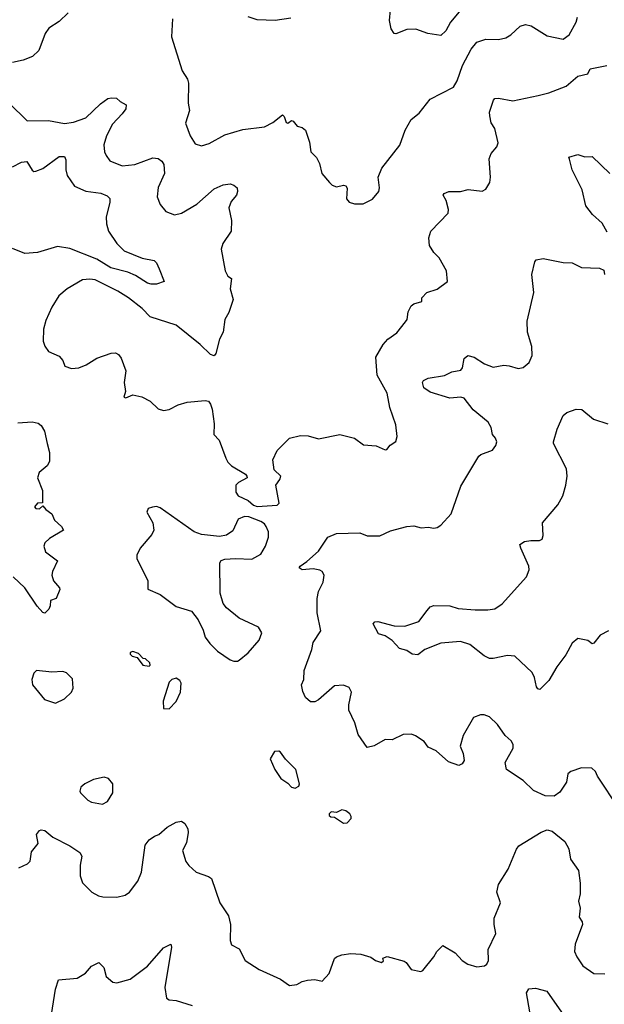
# Model space of a CAD drawing. Extents: x 1690054 to 1842981, y 782881 to 914114.
# Tile 632 of 656: x 1791566 to 1794813, y 891071 to 896539. Entities that reach past the tile are written whole.
import ezdxf

# ---------------------------------------------------------------- set-up
doc = ezdxf.new("R2010")
doc.units = 0

msp = doc.modelspace()

# ---------------------------------------------------------------- linework, layer by layer
at = {"layer": '0CON10XD'}
for points in [[(1794034.2, 896615.8), (1793958.8, 896525), (1793932.3, 896477.7), (1793905, 896452.5), (1793832.1, 896462.1), (1793765, 896487.1), (1793715, 896484.2), (1793655, 896460), (1793645, 896462.5), (1793628.8, 896488.8), (1793619.2, 896535), (1793626, 896595)], [(1791835, 896578.1), (1791785, 896528.6), (1791727.9, 896492.1), (1791707.8, 896462.2), (1791672.5, 896367.5), (1791637.1, 896335), (1791585, 896313.9), (1791525, 896302.2)], [(1792413.8, 896545), (1792408.8, 896445), (1792468.8, 896255), (1792498.3, 896208.3), (1792503.6, 896186.4), (1792502, 896075), (1792508, 896035), (1792486.2, 895965), (1792512, 895895), (1792540.5, 895850.5), (1792575, 895838), (1792617.4, 895852.6), (1792705, 895899.2), (1792805, 895930), (1792925, 895944.2), (1792971.7, 895968.3), (1793025, 896011.2), (1793035, 896002.5), (1793045, 895968.8), (1793055.7, 895964.3), (1793075, 895978.8), (1793085, 895976.2), (1793107.5, 895947.5), (1793135, 895940), (1793153.8, 895925), (1793175, 895860), (1793183.3, 895805), (1793215, 895773.3), (1793230.5, 895740.5), (1793243.8, 895685), (1793285.8, 895635.8), (1793301.2, 895621.2), (1793325, 895611.2), (1793365, 895620), (1793376.4, 895616.4), (1793383.6, 895603.6), (1793380, 895545), (1793395, 895526.7), (1793425, 895516.7), (1793473, 895517), (1793485, 895522.5)], [(1793072, 896548), (1792985, 896534), (1792885, 896538.6), (1792835, 896556)], [(1793485, 895522.5), (1793525, 895542.5), (1793560, 895585), (1793563.3, 895605), (1793556.2, 895665), (1793576.2, 895715), (1793677.1, 895842.9), (1793706, 895925), (1793740.6, 895985), (1793785, 896020), (1793845, 896098.6), (1793975.8, 896164.2), (1793995, 896200), (1794024.2, 896285), (1794072.5, 896375), (1794105, 896413.8), (1794155, 896432), (1794225, 896430), (1794265, 896439.2), (1794294.3, 896455.7), (1794345, 896503.8), (1794375, 896512), (1794405.6, 896505.6), (1794495, 896449.2), (1794585, 896432), (1794618, 896455), (1794655.8, 896525), (1794664.2, 896554.2)], [(1792995, 893843.8), (1793006.2, 893855), (1792988.8, 893955), (1793011.2, 893985), (1793015.8, 894005), (1792979.7, 894039.7), (1792971.1, 894095), (1792995, 894146.9), (1793065, 894215.5), (1793125, 894230.9), (1793167.8, 894227.8), (1793225, 894212.5), (1793343.6, 894236.4), (1793425, 894216), (1793475, 894178.8), (1793545, 894173.3), (1793595, 894150), (1793605, 894152.5), (1793624.1, 894175.9), (1793655, 894197.5), (1793662, 894225), (1793655, 894290), (1793622, 894385), (1793606.9, 894465), (1793551.5, 894565), (1793544.3, 894665), (1793585, 894736.2), (1793611.2, 894765), (1793659.7, 894800.3), (1793708.9, 894861.1), (1793716.9, 894875), (1793722.7, 894917.3), (1793740.3, 894949.7), (1793755, 894961.2), (1793800, 894975), (1793800, 894995), (1793826.4, 895023.6), (1793885, 895043.8), (1793942.5, 895085), (1793936.2, 895145), (1793895, 895216), (1793865, 895247.1), (1793842.5, 895285), (1793837.6, 895327.6), (1793850, 895365), (1793945.6, 895465), (1793947.8, 895485), (1793934.4, 895534.4), (1793917.5, 895565), (1793922.5, 895575), (1793950, 895585), (1794014, 895586), (1794056.4, 895596.4), (1794135, 895587.5), (1794155, 895597.5), (1794176, 895635), (1794180, 895665), (1794173.9, 895766.1), (1794183.9, 895796.1), (1794215, 895832.5), (1794223.8, 895855), (1794203.8, 895935), (1794185, 895967.5), (1794176.3, 896006.3), (1794175.6, 896025.6), (1794196.9, 896093.1), (1794205, 896100.8), (1794225, 896103.1), (1794305, 896089.6), (1794445, 896117.5), (1794505, 896133.1), (1794600.3, 896169.7), (1794665, 896225.6), (1794720.7, 896239.3), (1794734.1, 896265.9), (1794827.5, 896285)], [(1791506.5, 896075), (1791606.9, 895976.9), (1791725, 895978.9), (1791813.8, 895963.8), (1791865, 895970), (1791932.2, 895995), (1792015, 896071.4), (1792055, 896100.8), (1792075, 896105.7), (1792103.9, 896103.9), (1792124.2, 896084.2), (1792157.3, 896067.3), (1792156, 896045), (1792135, 896016), (1792081.1, 895958.9), (1792047.5, 895895), (1792032.5, 895845), (1792037.1, 895805), (1792045.7, 895785), (1792066.4, 895756.4), (1792135, 895727.1), (1792205, 895735.4), (1792305, 895772.9), (1792335, 895769.2), (1792354.5, 895754.5), (1792366.5, 895735), (1792369.1, 895685), (1792335, 895606.7), (1792330, 895555), (1792345, 895513.3), (1792376.7, 895475), (1792425, 895455.8), (1792465, 895464.3), (1792549.2, 895515), (1792645, 895600.6), (1792695, 895623.1), (1792735, 895627.5), (1792755, 895621.2), (1792773.3, 895605), (1792776.1, 895586.1), (1792770, 895565), (1792740.8, 895529.2), (1792727.8, 895495), (1792742, 895425), (1792740, 895365), (1792694, 895296), (1792684.6, 895264.6), (1792706.7, 895145), (1792722.5, 895115), (1792741.7, 895101.7), (1792733.8, 895045), (1792752, 894985), (1792727.3, 894912.7), (1792705.8, 894875), (1792695.7, 894805), (1792675.6, 894765), (1792655.8, 894685), (1792645, 894673.3), (1792625, 894680), (1792568, 894735), (1792435, 894842.2), (1792290, 894890), (1792245.9, 894935.9), (1792170, 894995), (1792111.3, 895031.3), (1791985, 895094.5), (1791955, 895098.9), (1791915, 895094.2), (1791828.8, 895045), (1791783.6, 895006.4), (1791745, 894943.8), (1791711.7, 894868.3), (1791698.8, 894821.2), (1791696.2, 894755), (1791705.8, 894725.8), (1791725, 894697.5), (1791785, 894671.2), (1791805, 894646.7), (1791816.7, 894615), (1791853, 894603), (1791895, 894606.9), (1791935, 894622.2), (1791995, 894659.4), (1792073, 894687), (1792098.6, 894688.6), (1792115, 894680), (1792129.7, 894659.7), (1792155, 894590), (1792146, 894525), (1792153.3, 894475), (1792145, 894442.5), (1792155, 894440), (1792194, 894456), (1792245, 894445.7), (1792290.3, 894420.3), (1792335, 894378.8), (1792365, 894369.2), (1792395, 894374.3), (1792445, 894400), (1792495, 894415.8), (1792595, 894423.8), (1792615, 894420), (1792626.2, 894405), (1792633.9, 894376.1), (1792645.7, 894295), (1792643.3, 894235), (1792674.5, 894204.5), (1792710.8, 894105), (1792722, 894082), (1792741.7, 894061.7), (1792820, 894015), (1792827.5, 894005), (1792830, 893995), (1792781.2, 893968.8), (1792766.1, 893953.9), (1792766, 893915), (1792778.8, 893895), (1792835, 893868.8), (1792865, 893844), (1792885, 893835.8), (1792995, 893843.8)], [(1791525, 895723.1), (1791575, 895748.1), (1791605, 895751.2), (1791634.1, 895704.1), (1791645, 895696.7), (1791655, 895698), (1791695, 895713.1), (1791785, 895780), (1791815, 895778.8), (1791821.4, 895761.4), (1791821.5, 895705), (1791828.5, 895675), (1791870.8, 895615), (1791933, 895587), (1792016.9, 895576.9), (1792050.7, 895560.7), (1792065.5, 895545.5), (1792066.7, 895525), (1792046.4, 895445), (1792047.5, 895405), (1792058.9, 895365), (1792105, 895295.7), (1792146.2, 895255), (1792246.7, 895215), (1792312.1, 895202.1), (1792325, 895190), (1792340, 895155), (1792367.5, 895085), (1792325, 895070), (1792295, 895070.8), (1792275, 895076), (1792208.1, 895118.1), (1792166.6, 895136.6), (1792071.3, 895161.3), (1791995, 895209.7), (1791845, 895269.6), (1791775, 895279.4), (1791665, 895247.1), (1791595, 895240.6), (1791525, 895269.2)], [(1794828.7, 895358.7), (1794799.9, 895409.9), (1794746.9, 895456.9), (1794709.6, 895505), (1794689.5, 895595), (1794633.6, 895705), (1794619.6, 895765), (1794615, 895775.8), (1794665, 895790), (1794705, 895778.3), (1794745, 895779.6), (1794844, 895685)], [(1794895, 892157.5), (1794775, 892338.8), (1794764.5, 892365), (1794742.8, 892382.8), (1794685.9, 892384.1), (1794625.9, 892364.1), (1794609.5, 892350.5), (1794602.9, 892305), (1794565, 892250), (1794535, 892226.7), (1794485, 892230), (1794419.3, 892259.3), (1794362.5, 892315), (1794268.8, 892375), (1794262.5, 892415), (1794306, 892494), (1794306.5, 892515), (1794295.4, 892535.4), (1794262, 892565), (1794219.2, 892625), (1794175, 892668.8), (1794145, 892678.8), (1794125, 892678.8), (1794086.7, 892665), (1794029.5, 892565), (1794012.9, 892505), (1794029.1, 892465), (1794033.8, 892425), (1794023.9, 892406.1), (1794005, 892396.7), (1793947.6, 892417.6), (1793878.7, 892478.7), (1793835, 892499.4), (1793811.3, 892531.3), (1793763.2, 892563.2), (1793740.9, 892570.9), (1793695, 892569.2), (1793635, 892540.8), (1793595, 892542.5), (1793535, 892506), (1793495, 892496.7), (1793445, 892570), (1793427.5, 892635), (1793394.4, 892705), (1793392.9, 892735), (1793409.2, 892805), (1793395, 892830), (1793364, 892844), (1793315, 892840.8), (1793225, 892762.5), (1793205, 892750.8), (1793181.7, 892751.7), (1793153.8, 892775), (1793138.3, 892808.3), (1793131.2, 892845), (1793143.8, 892875), (1793145.8, 892925), (1793189.1, 893040.9), (1793195, 893080), (1793238.9, 893145), (1793218.5, 893245), (1793218, 893325), (1793225.3, 893364.7), (1793251.4, 893415), (1793256.9, 893455), (1793246, 893475), (1793233.2, 893483.2), (1793195, 893489.1), (1793134.5, 893484.5), (1793118.8, 893495), (1793123.8, 893505), (1793160.4, 893529.6), (1793225, 893587.8), (1793276.4, 893665), (1793325, 893686.1), (1793455, 893690), (1793495, 893673.1), (1793565, 893672.5), (1793625, 893700.8), (1793715, 893724.2), (1793755, 893728), (1793795, 893716.7), (1793835, 893720.8), (1793865, 893715.8), (1793885, 893719.2), (1793905, 893732), (1793961.8, 893795), (1794015, 893948), (1794115.3, 894114.7), (1794127.5, 894125), (1794191.1, 894148.9), (1794210.8, 894175), (1794215.8, 894195), (1794208.8, 894215), (1794192, 894235), (1794184, 894275), (1794168, 894305), (1794083.4, 894373.4), (1794035, 894438), (1794015, 894442.5), (1793955, 894437.1), (1793845, 894470), (1793810.8, 894495), (1793802, 894525), (1793808.8, 894535), (1793835, 894547.8), (1793925, 894563.1), (1793965, 894582.9), (1794015, 894593.3), (1794024.1, 894605.9), (1794035, 894657.5), (1794055, 894673.8), (1794090, 894665), (1794147.3, 894627.3), (1794195, 894610), (1794255, 894620), (1794283.6, 894616.4), (1794335, 894602.5), (1794361.8, 894608.2), (1794394.5, 894635.5), (1794411.4, 894675), (1794409.5, 894725), (1794385.7, 894805), (1794383.3, 894865), (1794422, 895025), (1794410.8, 895125), (1794426.7, 895195), (1794434.1, 895205.9), (1794473.6, 895213.6), (1794585, 895191.2), (1794635, 895190), (1794685, 895163.3), (1794785, 895160), (1794809.3, 895149.3), (1794813.3, 895125)], [(1794835, 893146.2), (1794789.2, 893120.7), (1794755, 893076.2), (1794745, 893073.8), (1794721.7, 893091.7), (1794665, 893103.3), (1794635, 893076.2), (1794598.7, 893011.3), (1794548.6, 892945), (1794505, 892870), (1794455, 892820), (1794443.6, 892823.6), (1794435.8, 892835), (1794425, 892886.7), (1794411.1, 892915), (1794315, 893005.5), (1794275, 893009.1), (1794195, 892990.9), (1794175, 892992.2), (1794145, 893006.7), (1794065, 893068.9), (1794014.4, 893085.6), (1793905, 893077.5), (1793815, 893042), (1793777.7, 893012.3), (1793746.1, 893016.1), (1793715, 893036), (1793675, 893046.7), (1793635, 893091.1), (1793595, 893117.1), (1793558.8, 893128.8), (1793528.8, 893185), (1793537.5, 893195), (1793555, 893197.3), (1793645, 893172.9), (1793705, 893171.1), (1793783.1, 893196.9), (1793828.8, 893258.8), (1793845, 893278), (1793865, 893286), (1793955, 893284.4), (1794000.3, 893270.3), (1794095, 893261.4), (1794165, 893261.4), (1794205, 893268.2), (1794245.2, 893294.8), (1794380, 893445), (1794395.6, 893484.4), (1794394.3, 893505), (1794348.1, 893605), (1794344.3, 893625.7), (1794368.8, 893641.2), (1794405, 893648), (1794453, 893647), (1794467.5, 893655), (1794473.3, 893675), (1794470, 893745), (1794554, 893846), (1794582.2, 893895), (1794599.6, 893955), (1794605.4, 894005), (1794602.1, 894045), (1794531.2, 894185), (1794531.2, 894195), (1794551.4, 894265), (1794585, 894342), (1794605, 894357.1), (1794655.9, 894375.9)], [(1794655.9, 894375.9), (1794687.5, 894375), (1794751.7, 894321.7), (1794832.5, 894295)], [(1791555, 894300), (1791635, 894306.1), (1791669.2, 894299.3), (1791685, 894285.5), (1791704, 894254), (1791718.6, 894185), (1791730.6, 894135), (1791732.2, 894085), (1791717.6, 894062.4), (1791673.3, 894025), (1791664, 893995), (1791692.5, 893925), (1791693, 893857), (1791665, 893854.4), (1791648.9, 893835), (1791655, 893824.6), (1791675, 893822.5), (1791695, 893840), (1791710.2, 893820.2), (1791744.5, 893794.5), (1791759.2, 893759.2), (1791798, 893725), (1791808.8, 893705), (1791731.5, 893658.5), (1791705.8, 893635), (1791698.9, 893615), (1791709.2, 893585), (1791775.8, 893535), (1791747.3, 893475), (1791743.8, 893455), (1791753.3, 893423.3), (1791786.9, 893385), (1791788.2, 893375), (1791768.8, 893325), (1791736.2, 893313.8), (1791735.2, 893285), (1791727.1, 893265), (1791705, 893244.2), (1791695, 893247.5), (1791662, 893282), (1791594.2, 893385), (1791528.6, 893445)], [(1792775, 892976.7), (1792785, 892983.3), (1792835, 893023.8), (1792895.6, 893094.4), (1792910, 893135), (1792892.5, 893165), (1792785, 893216.2), (1792715, 893273.3), (1792695, 893297.5), (1792680, 893355), (1792677, 893523), (1792685, 893536.7), (1792705, 893543.3), (1792765, 893548), (1792855, 893544.3), (1792905, 893571.9), (1792931.2, 893615), (1792947.3, 893665), (1792946.7, 893695), (1792934.6, 893724.6), (1792925, 893740), (1792905, 893752.9), (1792838.3, 893778.3), (1792815, 893780.8), (1792778.8, 893765), (1792748.8, 893701.2), (1792715, 893676.2), (1792675, 893668.8), (1792575, 893680), (1792535, 893695.7), (1792345, 893828.8), (1792325, 893836.2), (1792303, 893833), (1792280, 893825), (1792272.5, 893805), (1792305.8, 893745.8), (1792310.6, 893705), (1792299.2, 893680.8), (1792234, 893605), (1792216, 893565), (1792216.2, 893545), (1792277.5, 893425), (1792277.5, 893377.5), (1792346.6, 893346.6), (1792435, 893280), (1792520, 893255), (1792557, 893207), (1792585, 893150), (1792595, 893110), (1792622.5, 893075), (1792665, 893032.5), (1792733.9, 892983.9), (1792755, 892976.7), (1792775, 892976.7)], [(1792285, 892950), (1792290, 892955), (1792288.3, 892968.3), (1792265, 892990), (1792251.7, 892991.7), (1792225, 893020), (1792195, 893030), (1792180, 893025), (1792180, 893015), (1792190, 893005), (1792218.3, 892998.3), (1792250, 892955), (1792285, 892950)], [(1791765, 892744), (1791815, 892768), (1791853.3, 892805), (1791863.6, 892826.4), (1791858.3, 892878.3), (1791825, 892912.5), (1791805, 892920), (1791745, 892915.8), (1791660, 892925), (1791645, 892910), (1791633.3, 892875), (1791637.5, 892845), (1791703.3, 892765), (1791765, 892744)], [(1792395, 892712.5), (1792435, 892752.5), (1792458.8, 892805), (1792462.5, 892855), (1792455, 892870), (1792435, 892882.5), (1792410, 892875), (1792395, 892860), (1792362.5, 892755), (1792363.6, 892713.6), (1792395, 892712.5)], [(1793095, 892272.5), (1793116.4, 892283.6), (1793120, 892295), (1793098.8, 892375), (1793042.3, 892432.3), (1793015, 892472.5), (1793005, 892477.5), (1792980, 892475), (1792957.5, 892435), (1792983.3, 892375), (1793016.7, 892325), (1793055, 892300), (1793075, 892277.5), (1793095, 892272.5)], [(1792025, 892182.5), (1792053.2, 892196.8), (1792082.9, 892245), (1792082.9, 892295), (1792058.8, 892325), (1792035, 892332.5), (1791975, 892319.4), (1791926.7, 892295), (1791905, 892276.7), (1791900, 892255), (1791903.8, 892245), (1791943.8, 892205), (1791965, 892193.1), (1792025, 892182.5)], [(1793365, 892077.5), (1793385, 892080), (1793407, 892103), (1793407.5, 892115), (1793399.3, 892129.3), (1793377.5, 892145), (1793355, 892151.2), (1793325, 892137.5), (1793295, 892140), (1793285, 892130), (1793285, 892120), (1793293.3, 892113.3), (1793315, 892110), (1793365, 892077.5)], [(1791560.7, 891829.3), (1791609.2, 891850.8), (1791624.3, 891865.7), (1791632.2, 891917.8), (1791667.8, 891965), (1791660, 892015), (1791675, 892036.2), (1791685, 892040.4), (1791706.2, 892036.2), (1791749.5, 891999.5), (1791845, 891952), (1791900, 891915), (1791910, 891895), (1791901.9, 891845), (1791902.2, 891785), (1791915, 891746.2), (1791966.2, 891695), (1792003.8, 891673.8), (1792027.6, 891667.6), (1792105, 891665.6), (1792152.1, 891677.9), (1792176.4, 891693.6), (1792221.1, 891755), (1792242.5, 891805), (1792262.5, 891955), (1792285.3, 891984.7), (1792314, 892005), (1792338, 892015), (1792385, 892056), (1792435, 892083.8), (1792465, 892088.8), (1792483.8, 892075), (1792500, 892045), (1792502.2, 892025), (1792492.1, 891967.9), (1792469.2, 891925), (1792489.1, 891865), (1792505, 891841.9), (1792545, 891805.8), (1792615, 891782), (1792630.5, 891770.5), (1792677.5, 891635), (1792725, 891562.5), (1792735.7, 891515), (1792733.8, 891425), (1792741.7, 891401.7), (1792785, 891380), (1792818, 891315), (1792895, 891264.3), (1793015, 891211.2), (1793065, 891176.7), (1793105, 891181.2), (1793135, 891198.8), (1793164.1, 891205.9), (1793205, 891208.8), (1793245, 891200), (1793285, 891242.5), (1793314.4, 891325.6), (1793325, 891335.8), (1793355.7, 891345.7), (1793405, 891353.8), (1793459.7, 891349.7), (1793515, 891333.3), (1793542.5, 891315), (1793575, 891303.3), (1793587, 891313), (1793581.7, 891328.3), (1793606.4, 891336.4), (1793700.3, 891310.3), (1793712.7, 891302.7), (1793740, 891265), (1793793.6, 891253.6), (1793805, 891258.8), (1793865.8, 891335), (1793882.5, 891365), (1793915, 891398), (1793985, 891357.5), (1794023.3, 891315), (1794055, 891294.3), (1794105, 891280), (1794147.5, 891285), (1794160, 891295), (1794168.8, 891315), (1794166.7, 891375), (1794210, 891465), (1794200.5, 891515), (1794201.1, 891548.9), (1794235.7, 891635), (1794216, 891695), (1794225, 891737.5), (1794278.3, 891821.7), (1794325, 891932.5), (1794338.3, 891951.7), (1794461.7, 892028.3), (1794495, 892040), (1794523.6, 892033.6), (1794592.5, 891975), (1794616.2, 891935), (1794625, 891877.5), (1794668.8, 891815), (1794678.1, 891745), (1794678.6, 891685), (1794670, 891645), (1794678.8, 891605), (1794673.3, 891555), (1794690, 891530), (1794691.2, 891515), (1794650.8, 891405), (1794647.5, 891365), (1794660, 891335), (1794694, 891285), (1794755, 891242.5), (1794815, 891240)], [(1791742.3, 891015), (1791765.5, 891155), (1791781.9, 891208.1), (1791885, 891216.7), (1791932, 891245), (1791965, 891283.3), (1792005, 891303.3), (1792033.3, 891275), (1792046.7, 891225), (1792082.5, 891195), (1792105, 891190), (1792178.8, 891211.2), (1792275, 891284), (1792365, 891384.2), (1792405, 891406.2), (1792408, 891388), (1792371.9, 891165), (1792381.2, 891105), (1792395, 891096.2), (1792435, 891093.3), (1792524.3, 891064.3)], [(1794416.9, 890925), (1794380.6, 891135), (1794393.4, 891156.6), (1794430.8, 891160.8), (1794493.8, 891145), (1794575, 891027.1)]]:
    msp.add_lwpolyline(points, dxfattribs=at)

doc.saveas('drawing.dxf')
